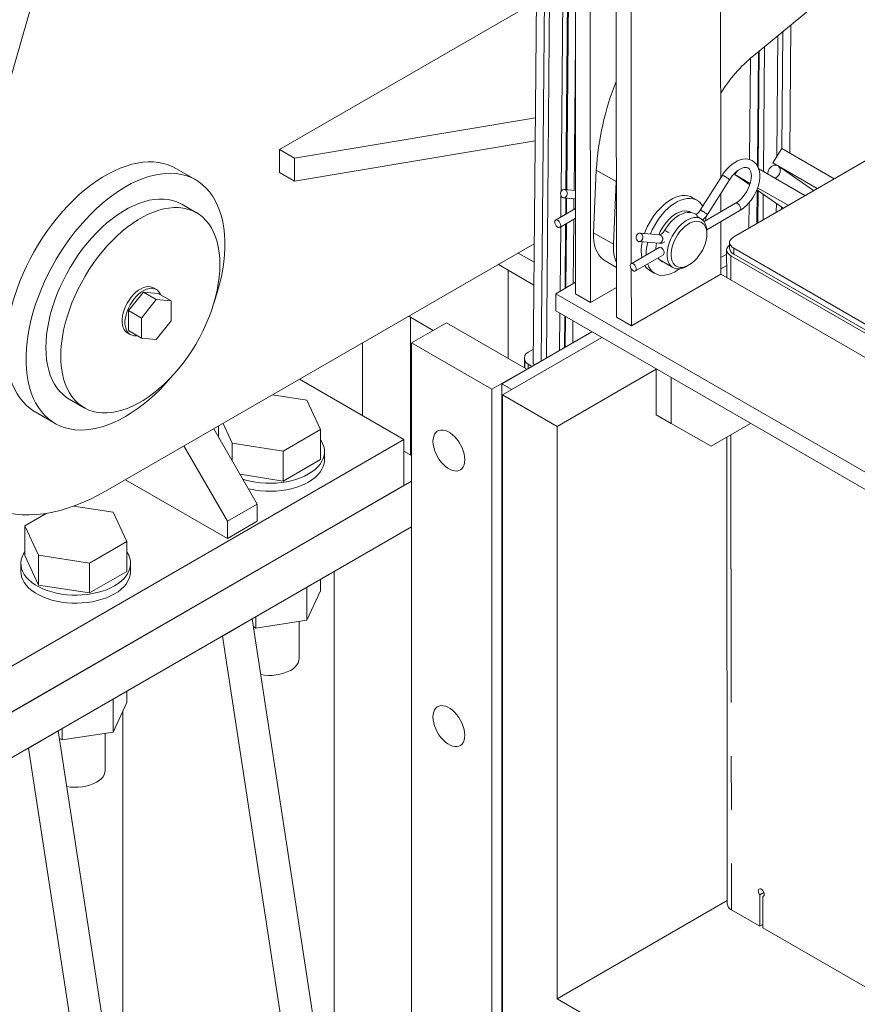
# Model space of a CAD drawing. Header units: millimetres. Extents: x 450 to 25135, y 150 to 17673.
# Tile 278 of 463: x 15679 to 16274, y 10230 to 10931. Entities that reach past the tile are written whole.
import ezdxf

# ---------------------------------------------------------------- set-up
doc = ezdxf.new("R2010")
doc.units = ezdxf.units.MM
doc.linetypes.add('SLD-Centrada-doble', pattern=[12.7, 6.35, -1.27, 1.27, -1.27, 1.27, -1.27])
doc.linetypes.add('SLD-Continua', pattern=[0])
doc.layers.add('OCULTA', color=8, linetype='SLD-Continua')

msp = doc.modelspace()

# ---------------------------------------------------------------- linework, layer by layer
at = {"layer": 'OCULTA', "linetype": 'SLD-Continua', "lineweight": 18, "ltscale": 30}
for p, q in [((15624.81, 10724.91), (15863.46, 11552.46)), ((16073.61, 11107.05), (16073.98, 10735.69)), ((16084.21, 11100.93), (16084.59, 10729.57)), ((16102.6, 11090.32), (16102.97, 10718.96)), ((16176.88, 11080.81), (16177.15, 10818.18)), ((16113.24, 11047.26), (16113.53, 10757.11)), ((16350.69, 11028.64), (16200.32, 10904.94)), ((16043.86, 10685.79), (16046.55, 10982.19)), ((16049.56, 10687.83), (16052.21, 10979.12)), ((16053.17, 10689.91), (16055.79, 10978.43)), ((16063.57, 10808.14), (16065.12, 10978.02)), ((16067.04, 10809.7), (16068.56, 10976.77)), ((16069.13, 10975.59), (16067.62, 10809.65)), ((16033.17, 10936.15), (15863.46, 10838.21)), ((16226.24, 10835.62), (16227.07, 10926.95)), ((16216.97, 10833.26), (16217.75, 10919.28)), ((16220.65, 10838.85), (16221.4, 10922.29)), ((16072.84, 10809.19), (16073.8, 10915.21)), ((16207.52, 10822.53), (16208.33, 10911.53)), ((16198.31, 10903.19), (16197.65, 10831.12)), ((16203.17, 10826.69), (16203.91, 10907.89)), ((16203.81, 10825.32), (16204.57, 10908.44)), ((15874.07, 10832.08), (16045.37, 10860.7)), ((16325.44, 10856.64), (16186.39, 10776.19)), ((15874.07, 10815.75), (16045.22, 10844.35)), ((15863.46, 10838.21), (15874.07, 10832.08)), ((15863.46, 10821.87), (15863.46, 10838.21)), ((16214.19, 10828.74), (16220.47, 10838.95)), ((16220.47, 10838.95), (16257.71, 10817.45)), ((15874.07, 10815.75), (15874.07, 10832.08)), ((16245.74, 10810.53), (16214.19, 10828.74)), ((16216.51, 10827.12), (16214.19, 10828.74)), ((16243.14, 10809.02), (16217.96, 10826.54)), ((15803.85, 10816.65), (15789.71, 10824.82)), ((15863.46, 10821.87), (15874.07, 10815.75)), ((16086.7, 10779.09), (16088.66, 10823.55)), ((16178.29, 10819.98), (16162.58, 10795.16)), ((16188.74, 10822.85), (16187.23, 10820.4)), ((16187.23, 10820.4), (16198.07, 10814.15)), ((16197.71, 10813.11), (16187.23, 10820.4)), ((16204.14, 10824.48), (16237.04, 10805.49)), ((16100.84, 10770.93), (16102.81, 10815.39)), ((16102.87, 10816.77), (16102.81, 10815.39)), ((16167.65, 10791.95), (16183.36, 10816.78)), ((16197.49, 10813.26), (16197.48, 10812.43)), ((16063.41, 10790.22), (16063.55, 10805.42)), ((16073.91, 10809.1), (16065.9, 10809.8)), ((16177.16, 10806.97), (16177.17, 10793.92)), ((16221.54, 10796.53), (16202.79, 10809.57)), ((16202.8, 10785.69), (16203.01, 10809.42)), ((16203.38, 10811.08), (16225.06, 10798.57)), ((16203.46, 10786.07), (16203.66, 10808.97)), ((16207.21, 10788.24), (16207.38, 10806.38)), ((15804.46, 10793.21), (15793.85, 10799.33)), ((16065.38, 10803.82), (16073.91, 10803.07)), ((16066.88, 10792.22), (16066.99, 10803.68)), ((16067.57, 10803.63), (16067.46, 10792.56)), ((16072.71, 10795.6), (16072.78, 10803.17)), ((16160.35, 10802.12), (16156.81, 10804.16)), ((16187.69, 10800.01), (16165.26, 10787.03)), ((16197.37, 10800.57), (16197.21, 10782.45)), ((16216.61, 10793.68), (16216.67, 10799.92)), ((16220.25, 10795.78), (16220.27, 10797.41)), ((16073.92, 10796.3), (16059.7, 10788.07)), ((16155.29, 10793.49), (16153.76, 10794.37)), ((16163.12, 10788.97), (16160.46, 10790.5)), ((16167.21, 10781.23), (16190.69, 10794.81)), ((16062.71, 10782.88), (16073.93, 10789.37)), ((16066.4, 10739.48), (16066.82, 10785.26)), ((16067.4, 10785.59), (16066.98, 10739.82)), ((16072.23, 10742.85), (16072.65, 10788.63)), ((16177.18, 10787), (16177.22, 10749.66)), ((16062.93, 10737.47), (16063.35, 10783.25)), ((16133.71, 10777.55), (16119.64, 10778.78)), ((16167.27, 10778.17), (16167.27, 10779.81)), ((16044.56, 10771.23), (15739.72, 10595.29)), ((16119.12, 10772.81), (16133.19, 10771.57)), ((16183.46, 10772.1), (16183.46, 10768.02)), ((16033.16, 10764.65), (16044.44, 10758.14)), ((16133.32, 10768.55), (16113.44, 10757.05)), ((16116.45, 10751.86), (16136.32, 10763.36)), ((16124.14, 10763.25), (16124.14, 10763.89)), ((16131.04, 10767.24), (16131.03, 10767.87)), ((16181.35, 10763.89), (16177.21, 10761.5)), ((16181.34, 10766.8), (16181.36, 10747.26)), ((16325.62, 10681.14), (16184.27, 10762.71)), ((16186.39, 10768.02), (16325.61, 10687.67)), ((16186.39, 10763.94), (16325.62, 10683.59)), ((16018.99, 10756.47), (16026.1, 10752.37)), ((16018.99, 10756.47), (16026.1, 10752.37)), ((16018.99, 10756.47), (16026.1, 10752.37)), ((16018.99, 10756.47), (16026.1, 10752.37)), ((16018.99, 10756.47), (16026.1, 10752.37)), ((16044.29, 10741.88), (16019, 10756.48)), ((16044.29, 10741.88), (16019, 10756.48)), ((16044.29, 10741.88), (16019, 10756.48)), ((16044.29, 10741.88), (16019, 10756.48)), ((16044.29, 10741.88), (16019, 10756.48)), ((16044.29, 10741.89), (16019.01, 10756.48)), ((16044.29, 10741.89), (16019.01, 10756.48)), ((16044.29, 10741.89), (16019.01, 10756.48)), ((16044.29, 10741.89), (16019.01, 10756.48)), ((16044.29, 10741.89), (16019.01, 10756.48)), ((16094.95, 10759.04), (16102.94, 10754.43)), ((16133.77, 10759.73), (16143.13, 10754.32)), ((16153.13, 10755.32), (16154.55, 10756.13)), ((16181.35, 10755.83), (16177.21, 10753.44)), ((16026.1, 10689.6), (16026.1, 10752.38)), ((16026.1, 10689.6), (16026.1, 10752.38)), ((16026.1, 10689.6), (16026.1, 10752.38)), ((16026.1, 10689.6), (16026.1, 10752.38)), ((16026.1, 10689.6), (16026.1, 10752.38)), ((16026.1, 10689.6), (16026.1, 10752.37)), ((16026.1, 10689.6), (16026.1, 10752.37)), ((16026.1, 10689.6), (16026.1, 10752.37)), ((16026.1, 10689.6), (16026.1, 10752.37)), ((16026.1, 10689.6), (16026.1, 10752.37)), ((16113.54, 10753.44), (16113.58, 10712.84)), ((16113.58, 10712.84), (16177.22, 10749.66)), ((16126.82, 10752.19), (16130.35, 10750.15)), ((16325.64, 10664), (16177.22, 10749.66)), ((16059.84, 10735.69), (16073.97, 10743.86)), ((15766.59, 10736.84), (15755.98, 10723.65)), ((15766.59, 10736.84), (15775.78, 10731.54)), ((15777.2, 10735.89), (15766.59, 10736.84)), ((15775.84, 10738.72), (15773.72, 10739.94)), ((15777.2, 10735.89), (15786.39, 10730.59)), ((16365.31, 10559.38), (16059.84, 10735.69)), ((16059.84, 10735.69), (16059.85, 10723.44)), ((16073.98, 10735.69), (16084.59, 10729.57)), ((16084.59, 10729.57), (16102.95, 10740.2)), ((15775.78, 10731.54), (15765.18, 10718.34)), ((15786.39, 10730.59), (15775.78, 10731.54)), ((15786.39, 10716.44), (15786.39, 10730.59)), ((15755.98, 10723.65), (15765.18, 10718.34)), ((15755.98, 10723.65), (15755.98, 10709.5)), ((16059.85, 10723.44), (16365.32, 10547.14)), ((16062.55, 10695.32), (16062.79, 10721.75)), ((15765.18, 10718.34), (15765.18, 10704.2)), ((15775.78, 10703.25), (15786.39, 10716.44)), ((15955.32, 10719.72), (15972.77, 10709.65)), ((15955.32, 10719.72), (15972.77, 10709.65)), ((15955.32, 10719.72), (15972.77, 10709.65)), ((15955.32, 10719.72), (15972.77, 10709.65)), ((15955.32, 10719.72), (15972.77, 10709.65)), ((15982.07, 10715.01), (15957.32, 10700.73)), ((16039.2, 10682.04), (15982.07, 10715.01)), ((16066.02, 10697.33), (16066.22, 10719.77)), ((16066.8, 10719.43), (16066.6, 10697.66)), ((16071.85, 10700.69), (16071.99, 10716.44)), ((16102.97, 10718.96), (16113.58, 10712.84)), ((15755.22, 10707.9), (15757.34, 10706.67)), ((15755.98, 10709.5), (15765.18, 10704.2)), ((16085.56, 10708.6), (16021.52, 10671.64)), ((15765.18, 10704.2), (15775.78, 10703.25)), ((15957.32, 10700.73), (15957.32, 10182.16)), ((16014.45, 10667.75), (15957.32, 10700.73)), ((16092.54, 10704.57), (16021.86, 10663.78)), ((16040.14, 10694.19), (16043.95, 10696.35)), ((16037.59, 10689.93), (16037.52, 10683)), ((16042.85, 10683.95), (16040.14, 10685.52)), ((16044.95, 10685.16), (16043.86, 10685.79)), ((16039.2, 10682.04), (16014.45, 10667.75)), ((16039.2, 10681.85), (16039.2, 10682.04)), ((16131.28, 10682.04), (16060.75, 10641.33)), ((16131.28, 10682.22), (16131.31, 10649.59)), ((15951.85, 10631.99), (15877.57, 10674.85)), ((16021.52, 10671.64), (16021.52, 10215.74)), ((16021.52, 10671.64), (16028.5, 10667.61)), ((16141.92, 10643.47), (16141.88, 10676.1)), ((16014.45, 10211.66), (16014.45, 10667.75)), ((15713.87, 10660.75), (15724.48, 10654.63)), ((15882.93, 10659.97), (15858.36, 10663.77)), ((15892.64, 10639.04), (15882.93, 10659.97)), ((16060.75, 10641.33), (16021.86, 10663.78)), ((16021.86, 10663.78), (16021.86, 10215.83)), ((15689.73, 10651.59), (15703.88, 10643.43)), ((15823.27, 10643.52), (15829.86, 10629.34)), ((16131.31, 10649.59), (16141.92, 10643.47)), ((16141.92, 10643.47), (16170.23, 10627.18)), ((16170.23, 10627.18), (16198.4, 10643.48)), ((15816.61, 10639.67), (15847.55, 10586.08)), ((15820.14, 10633.56), (15820.14, 10641.71)), ((15866.11, 10623.73), (15892.64, 10639.04)), ((15892.64, 10617.81), (15892.64, 10639.04)), ((16060.75, 10641.33), (16060.75, 10234.22)), ((15555.87, 10403.45), (15951.85, 10631.99)), ((15829.86, 10616.73), (15829.86, 10629.34)), ((15829.86, 10629.34), (15866.11, 10623.73)), ((15951.85, 10631.99), (15951.85, 10599.32)), ((16181.48, 10633.69), (16181.81, 10301.58)), ((15795.4, 10627.43), (15826.34, 10573.84)), ((15866.11, 10602.5), (15866.11, 10623.73)), ((15895.39, 10617.7), (15895.39, 10623.42)), ((15957.32, 10620.65), (15951.85, 10623.81)), ((15866.11, 10602.5), (15892.64, 10617.81)), ((15527.59, 10354.46), (15957.32, 10602.47)), ((15826.34, 10561.59), (15753.83, 10603.44)), ((15835.33, 10607.26), (15866.11, 10602.5)), ((15555.87, 10370.78), (15951.85, 10599.32)), ((15745.04, 10580.39), (15717.22, 10584.69)), ((15754.76, 10559.46), (15745.04, 10580.39)), ((15826.34, 10573.84), (15847.55, 10586.08)), ((15847.55, 10586.08), (15847.55, 10573.83)), ((15697.57, 10579.51), (15682.26, 10570.68)), ((15826.34, 10573.84), (15826.34, 10561.59)), ((15826.34, 10561.59), (15847.55, 10573.83)), ((15527.59, 10321.79), (15957.32, 10569.81)), ((15682.26, 10570.68), (15691.97, 10549.76)), ((15682.26, 10549.44), (15682.26, 10570.68)), ((15728.22, 10544.15), (15754.76, 10559.46)), ((15754.76, 10538.23), (15754.76, 10559.46)), ((15682.26, 10549.44), (15691.97, 10528.52)), ((15691.97, 10528.52), (15691.97, 10549.76)), ((15691.97, 10549.76), (15728.22, 10544.15)), ((15679.51, 10543.84), (15679.51, 10538.12)), ((15728.22, 10522.92), (15728.22, 10544.15)), ((15728.22, 10522.92), (15754.76, 10538.23)), ((15757.51, 10538.12), (15757.51, 10543.84)), ((15892.64, 10532.48), (15892.64, 10524.49)), ((15902.36, 10538.09), (15902.36, 10123.52)), ((15691.97, 10528.52), (15728.22, 10522.92)), ((15882.93, 10526.88), (15882.93, 10503.57)), ((15882.93, 10503.57), (15892.64, 10524.49)), ((15844.02, 10504.42), (15822.81, 10492.17)), ((15844.02, 10504.42), (15981.91, 9604.11)), ((15846.68, 10505.95), (15846.68, 10497.97)), ((15846.68, 10497.97), (15882.93, 10503.57)), ((15844.85, 10499.03), (15846.68, 10497.97)), ((15877.39, 10476.42), (15877.39, 10502.72)), ((15822.81, 10492.17), (15960.69, 9591.87)), ((15745.04, 10447.29), (15745.04, 10423.99)), ((15754.76, 10452.9), (15754.76, 10444.91)), ((15745.04, 10423.99), (15754.76, 10444.91)), ((15752.1, 10124.74), (15752.1, 10439.18)), ((15708.8, 10426.37), (15708.8, 10418.39)), ((15706.13, 10424.84), (15684.92, 10412.59)), ((15706.13, 10424.84), (15844.02, 9524.53)), ((15706.96, 10419.45), (15708.8, 10418.39)), ((15708.8, 10418.39), (15745.04, 10423.99)), ((15739.51, 10396.84), (15739.51, 10423.14)), ((15684.92, 10412.59), (15822.81, 9512.29)), ((16207.77, 10309.91), (16204.87, 10308.23)), ((16204.87, 10308.23), (16204.9, 10285.87)), ((16207.77, 10307.46), (16206.99, 10307.01)), ((16060.75, 10234.22), (16181.81, 10304.09)), ((16207.02, 10284.65), (16206.99, 10307.01)), ((16184.74, 10297.5), (16204.9, 10285.87)), ((16207.01, 10287.1), (16204.9, 10285.87)), ((16207.02, 10284.65), (16285.89, 10239.12)), ((16285.89, 10104.28), (16060.75, 10234.22))]:
    msp.add_line(p, q, dxfattribs=at)
at = {"layer": 'OCULTA', "linetype": 'SLD-Centrada-doble', "lineweight": 18, "ltscale": 30}
for p, q in [((16102.81, 10815.39), (16088.66, 10823.55)), ((16086.7, 10779.09), (16100.84, 10770.93)), ((16184.27, 10762.71), (16184.29, 10745.58)), ((16186.39, 10768.02), (16186.39, 10763.94)), ((15956.45, 10621.15), (15956.45, 10719.07)), ((15956.45, 10621.15), (15956.45, 10719.07)), ((15956.45, 10621.15), (15956.45, 10719.07)), ((15956.45, 10621.15), (15956.45, 10719.07)), ((15956.45, 10621.15), (15956.45, 10719.07)), ((15922.51, 10648.92), (15922.51, 10700.79)), ((15922.51, 10648.92), (15922.51, 10700.79)), ((15922.51, 10648.92), (15922.51, 10700.79)), ((15922.51, 10648.92), (15922.51, 10700.79)), ((15922.51, 10648.92), (15922.51, 10700.79)), ((16037.8, 10682.84), (16037.85, 10688.06)), ((16040.11, 10682.37), (16040.14, 10685.52)), ((16184.4, 10635.38), (16184.74, 10297.5))]:
    msp.add_line(p, q, dxfattribs=at)
at = {"layer": 'OCULTA', "linetype": 'SLD-Continua', "lineweight": 18, "ltscale": 30, "flags": 128}
for points in [[(15669.01, 10697.39), (15669.13, 10702.3), (15669.51, 10707.34), (15670.13, 10712.48), (15670.99, 10717.72), (15672.09, 10723.02), (15673.44, 10728.38), (15675.01, 10733.78), (15676.81, 10739.19), (15678.84, 10744.59), (15681.07, 10749.98), (15683.52, 10755.32), (15686.16, 10760.6), (15688.99, 10765.81), (15691.99, 10770.91), (15695.17, 10775.91), (15698.5, 10780.76), (15701.97, 10785.47), (15705.58, 10790.02), (15709.31, 10794.38), (15713.15, 10798.54), (15717.07, 10802.5), (15721.08, 10806.22), (15725.16, 10809.71), (15729.28, 10812.95), (15733.44, 10815.92), (15737.63, 10818.62), (15741.82, 10821.04), (15746, 10823.17), (15750.16, 10825), (15754.29, 10826.52), (15758.36, 10827.74), (15762.37, 10828.64), (15766.3, 10829.22), (15770.13, 10829.48), (15773.86, 10829.42), (15777.47, 10829.05), (15780.94, 10828.35), (15784.28, 10827.33), (15787.45, 10826.01), (15789.71, 10824.82)], [(16190.69, 10794.81), (16191.72, 10795.45), (16193.6, 10796.83), (16195.4, 10798.44), (16197.11, 10800.24), (16198.69, 10802.22), (16200.13, 10804.33), (16201.41, 10806.56), (16202.52, 10808.87), (16203.43, 10811.23), (16204.14, 10813.61), (16204.62, 10815.97), (16204.87, 10818.3), (16204.87, 10820.55), (16204.61, 10822.7), (16204.08, 10824.7), (16203.29, 10826.51), (16202.25, 10828.07), (16201.01, 10829.35), (16199.59, 10830.33), (16198.05, 10831.02), (16196.41, 10831.42), (16194.68, 10831.53), (16192.87, 10831.36), (16191.01, 10830.89), (16189.09, 10830.14), (16187.18, 10829.1), (16185.29, 10827.79), (16183.46, 10826.25), (16181.73, 10824.5), (16180.11, 10822.57), (16178.7, 10820.61), (16178.29, 10819.98)], [(16183.36, 10816.78), (16183.98, 10817.71), (16185.27, 10819.43), (16186.65, 10820.98), (16188.08, 10822.33), (16189.52, 10823.46), (16190.94, 10824.35), (16192.28, 10824.98), (16193.51, 10825.37), (16194.6, 10825.53), (16195.53, 10825.48), (16196.32, 10825.26), (16197.06, 10824.82), (16197.66, 10824.21), (16198.14, 10823.4), (16198.52, 10822.39), (16198.8, 10821.07), (16198.9, 10819.55), (16198.82, 10817.86), (16198.54, 10816.04), (16198.06, 10814.13), (16197.39, 10812.16), (16196.53, 10810.2), (16195.5, 10808.27), (16194.33, 10806.43), (16193.04, 10804.72), (16191.66, 10803.17), (16190.23, 10801.83), (16188.78, 10800.71), (16187.69, 10800.01)], [(16211.57, 10824.48), (16212.41, 10825.55), (16213.44, 10826.39), (16214.6, 10826.94), (16215.8, 10827.16), (16216.95, 10827.02), (16217.96, 10826.55), (16218.75, 10825.77), (16219.28, 10824.74), (16219.5, 10823.54), (16219.39, 10822.26), (16218.96, 10821), (16218.25, 10819.84), (16217.3, 10818.87), (16216.19, 10818.17), (16215.52, 10817.91)], [(15816.48, 10728.23), (15817.7, 10731.77), (15819.39, 10737.17), (15820.85, 10742.55), (15822.07, 10747.88), (15823.06, 10753.16), (15823.8, 10758.35), (15824.29, 10763.44), (15824.54, 10768.42), (15824.54, 10773.26), (15824.29, 10777.94), (15823.8, 10782.46), (15823.06, 10786.8), (15822.07, 10790.94), (15820.85, 10794.86), (15819.39, 10798.55), (15817.7, 10802.01), (15815.79, 10805.21), (15813.66, 10808.15), (15811.31, 10810.81), (15808.77, 10813.19), (15806.04, 10815.28), (15803.12, 10817.06), (15800.02, 10818.55), (15796.77, 10819.72), (15793.37, 10820.57), (15789.82, 10821.11), (15786.15, 10821.33), (15782.37, 10821.23), (15778.48, 10820.81), (15774.51, 10820.07), (15770.47, 10819.01), (15766.37, 10817.64), (15762.23, 10815.96), (15758.05, 10813.98), (15753.86, 10811.71)], [(15753.86, 10811.71), (15749.67, 10809.15), (15745.5, 10806.31), (15741.36, 10803.2), (15737.25, 10799.84), (15733.21, 10796.23), (15729.24, 10792.39), (15725.36, 10788.33), (15721.57, 10784.06), (15717.9, 10779.61), (15714.36, 10774.98), (15710.96, 10770.19), (15707.7, 10765.26), (15704.61, 10760.21), (15701.69, 10755.05), (15698.95, 10749.81), (15696.41, 10744.49), (15694.07, 10739.13), (15691.94, 10733.73), (15690.03, 10728.32), (15688.34, 10722.92), (15686.88, 10717.54), (15685.65, 10712.2), (15684.67, 10706.93), (15683.93, 10701.74), (15683.43, 10696.65), (15683.18, 10691.67), (15683.18, 10686.83), (15683.43, 10682.14), (15683.93, 10677.62), (15684.67, 10673.29), (15685.65, 10669.15), (15686.88, 10665.23), (15688.34, 10661.53), (15690.03, 10658.08), (15691.94, 10654.88), (15694.07, 10651.94), (15696.41, 10649.28), (15698.95, 10646.9), (15701.69, 10644.81), (15704.61, 10643.02), (15707.7, 10641.54), (15710.96, 10640.37), (15714.36, 10639.51), (15717.9, 10638.97), (15721.57, 10638.75), (15725.36, 10638.86), (15729.24, 10639.28), (15733.21, 10640.02), (15737.25, 10641.08), (15741.36, 10642.45), (15745.5, 10644.13), (15749.67, 10646.1), (15753.86, 10648.38), (15758.05, 10650.94), (15762.23, 10653.78), (15766.37, 10656.89), (15770.47, 10660.25), (15774.51, 10663.86), (15778.48, 10667.7), (15782.37, 10671.76), (15786.15, 10676.03), (15786.76, 10676.74)], [(16067.76, 10805.59), (16067.27, 10804.73), (16066.58, 10804.12), (16065.78, 10803.83), (16064.97, 10803.91), (16064.23, 10804.33), (16063.66, 10805.06), (16063.33, 10805.99), (16063.28, 10807.03), (16063.52, 10808.04), (16064.01, 10808.9), (16064.69, 10809.51), (16065.5, 10809.79), (16066.31, 10809.72), (16067.05, 10809.29), (16067.62, 10808.57), (16067.94, 10807.63), (16067.99, 10806.6), (16067.76, 10805.59)], [(16122.95, 10778.49), (16123.64, 10780.31), (16124.93, 10783.25), (16126.41, 10786.13), (16128.08, 10788.92), (16129.91, 10791.58), (16131.88, 10794.08), (16133.96, 10796.4), (16136.14, 10798.5), (16138.38, 10800.37), (16140.67, 10801.97), (16142.96, 10803.3), (16145.25, 10804.33), (16147.49, 10805.05), (16149.67, 10805.46), (16151.75, 10805.55), (16153.72, 10805.32), (16155.55, 10804.77), (16156.81, 10804.16)], [(15793.85, 10799.33), (15793.19, 10799.7), (15790.39, 10801.01), (15787.42, 10802.01), (15784.3, 10802.68), (15781.05, 10803.03), (15777.67, 10803.05), (15774.19, 10802.74), (15770.62, 10802.11), (15766.98, 10801.16), (15763.27, 10799.89), (15759.53, 10798.31), (15755.75, 10796.43), (15751.97, 10794.25), (15748.2, 10791.78), (15744.45, 10789.03), (15740.75, 10786.03), (15737.1, 10782.77), (15733.53, 10779.27), (15730.05, 10775.56), (15726.68, 10771.65), (15723.42, 10767.54), (15720.31, 10763.27), (15717.34, 10758.85), (15714.54, 10754.31), (15711.91, 10749.65), (15709.47, 10744.91), (15707.23, 10740.1), (15705.19, 10735.25), (15703.37, 10730.37), (15701.78, 10725.49), (15700.42, 10720.63), (15699.3, 10715.81), (15698.43, 10711.06), (15697.8, 10706.39), (15697.42, 10701.83), (15697.29, 10697.39), (15697.42, 10693.1), (15697.8, 10688.98), (15698.43, 10685.04), (15699.3, 10681.29), (15700.42, 10677.77), (15701.78, 10674.48), (15703.37, 10671.44), (15705.19, 10668.66), (15707.23, 10666.15), (15709.47, 10663.93), (15711.91, 10662.01), (15713.87, 10660.75)], [(16127.11, 10778.13), (16127.17, 10778.27), (16128.46, 10781.21), (16129.95, 10784.09), (16131.62, 10786.88), (16133.44, 10789.54), (16135.41, 10792.04), (16137.5, 10794.36), (16139.67, 10796.46), (16141.92, 10798.33), (16144.2, 10799.93), (16146.5, 10801.26), (16148.78, 10802.29), (16151.02, 10803.01), (16153.2, 10803.42), (16155.29, 10803.51), (16157.25, 10803.28), (16159.08, 10802.73), (16160.75, 10801.87), (16162.24, 10800.71), (16163.53, 10799.25), (16164.36, 10797.97)], [(15821.04, 10756.57), (15820.91, 10760.86), (15820.53, 10764.99), (15819.9, 10768.93), (15819.03, 10772.67), (15817.91, 10776.19), (15816.55, 10779.48), (15814.96, 10782.53), (15813.14, 10785.31), (15811.11, 10787.81), (15808.86, 10790.03), (15806.42, 10791.96), (15803.8, 10793.58), (15800.99, 10794.89), (15798.03, 10795.88), (15794.91, 10796.56), (15791.66, 10796.9), (15788.28, 10796.93), (15784.8, 10796.62), (15781.23, 10795.99), (15777.58, 10795.04), (15773.88, 10793.77), (15770.13, 10792.19), (15766.36, 10790.31), (15762.58, 10788.13), (15758.81, 10785.66), (15755.06, 10782.91), (15751.36, 10779.9), (15747.71, 10776.65), (15744.14, 10773.15), (15740.66, 10769.44), (15737.28, 10765.52), (15734.03, 10761.42), (15730.91, 10757.15), (15727.95, 10752.73), (15725.14, 10748.19), (15722.52, 10743.53), (15720.07, 10738.79), (15717.83, 10733.98), (15715.8, 10729.12), (15713.98, 10724.25), (15712.39, 10719.37), (15711.03, 10714.51), (15709.91, 10709.69), (15709.03, 10704.94), (15708.41, 10700.27), (15708.03, 10695.71), (15707.9, 10691.27), (15708.03, 10686.98), (15708.41, 10682.86), (15709.03, 10678.91), (15709.91, 10675.17), (15711.03, 10671.65), (15712.39, 10668.36), (15713.98, 10665.32), (15715.8, 10662.54), (15717.83, 10660.03), (15720.07, 10657.81), (15722.52, 10655.88), (15725.14, 10654.26), (15727.95, 10652.95), (15730.91, 10651.96), (15734.03, 10651.29), (15737.28, 10650.94), (15740.66, 10650.92), (15744.14, 10651.22), (15747.71, 10651.85), (15751.36, 10652.8), (15755.06, 10654.07), (15758.81, 10655.65), (15762.58, 10657.54), (15766.36, 10659.72), (15770.13, 10662.19), (15773.88, 10664.93), (15777.58, 10667.94), (15781.23, 10671.2), (15784.8, 10674.69), (15788.28, 10678.4), (15791.66, 10682.32), (15794.91, 10686.42), (15798.03, 10690.69), (15800.99, 10695.11), (15803.8, 10699.66), (15806.42, 10704.31), (15808.86, 10709.05), (15811.11, 10713.86), (15813.14, 10718.72), (15814.96, 10723.6), (15816.55, 10728.47), (15817.91, 10733.33), (15819.03, 10738.15), (15819.9, 10742.9), (15820.53, 10747.57), (15820.91, 10752.13), (15821.04, 10756.57)], [(16133.09, 10777.6), (16134.11, 10779.9), (16135.39, 10782.27), (16136.86, 10784.54), (16138.47, 10786.66), (16140.2, 10788.59), (16142.03, 10790.3), (16143.92, 10791.76), (16145.83, 10792.94), (16147.73, 10793.81), (16149.59, 10794.38), (16151.38, 10794.61), (16153.05, 10794.52), (16154.59, 10794.1), (16155.81, 10793.47)], [(16159.39, 10792.27), (16158.42, 10792.76), (16156.82, 10793.28), (16155.13, 10793.51), (16153.35, 10793.46), (16151.51, 10793.12), (16149.61, 10792.48), (16147.69, 10791.56), (16145.78, 10790.37), (16143.93, 10788.92), (16142.15, 10787.25), (16140.48, 10785.4), (16138.94, 10783.38), (16137.61, 10781.34), (16137.26, 10780.74)], [(16162.58, 10795.16), (16162.24, 10794.65), (16161.5, 10793.76), (16160.75, 10793.06), (16160.07, 10792.6), (16159.56, 10792.38), (16159.29, 10792.33), (16159.29, 10792.32)], [(16166.49, 10790.32), (16166.56, 10788.38), (16166.56, 10787.78)], [(16063.32, 10784.25), (16063.2, 10785.16), (16062.83, 10786.11), (16062.26, 10786.98), (16061.57, 10787.67), (16060.83, 10788.1), (16060.14, 10788.21), (16059.58, 10787.99), (16059.21, 10787.46), (16059.08, 10786.7), (16059.21, 10785.79), (16059.58, 10784.84), (16060.14, 10783.97), (16060.84, 10783.27), (16061.57, 10782.85), (16062.27, 10782.74), (16062.83, 10782.96), (16063.2, 10783.49), (16063.32, 10784.25)], [(16153.13, 10755.32), (16152.67, 10755.06), (16150.79, 10754.19), (16148.95, 10753.63), (16147.19, 10753.39), (16145.53, 10753.48), (16144.01, 10753.9), (16142.65, 10754.63), (16141.48, 10755.66), (16140.51, 10756.98), (16139.77, 10758.56), (16139.27, 10760.38), (16139.02, 10762.39), (16139.02, 10764.57), (16139.27, 10766.88), (16139.76, 10769.27), (16140.5, 10771.7), (16141.46, 10774.14), (16142.63, 10776.53), (16143.98, 10778.83), (16145.5, 10781), (16147.16, 10783.01), (16148.92, 10784.81), (16150.76, 10786.38), (16152.64, 10787.68), (16154.53, 10788.7), (16156.39, 10789.42), (16158.19, 10789.82), (16159.91, 10789.89), (16161.5, 10789.64), (16162.95, 10789.06), (16164.22, 10788.18), (16165.29, 10787), (16166.14, 10785.55), (16166.76, 10783.85), (16167.14, 10781.93), (16167.27, 10779.82), (16167.27, 10779.82)], [(16167.27, 10778.19), (16167.14, 10780.16), (16166.77, 10781.95), (16166.16, 10783.53), (16165.33, 10784.86), (16164.28, 10785.91), (16163.05, 10786.67), (16161.65, 10787.12), (16160.11, 10787.26), (16158.46, 10787.07), (16156.74, 10786.57), (16154.97, 10785.77), (16153.2, 10784.67), (16151.45, 10783.3), (16149.76, 10781.69), (16148.16, 10779.87), (16146.69, 10777.87), (16145.38, 10775.74), (16144.24, 10773.51), (16143.3, 10771.22), (16142.58, 10768.93), (16142.09, 10766.68), (16141.84, 10764.51), (16141.85, 10762.46), (16142.09, 10760.57), (16142.59, 10758.88), (16143.31, 10757.43), (16144.25, 10756.24), (16145.4, 10755.33), (16146.72, 10754.72), (16148.19, 10754.42), (16149.79, 10754.45), (16151.48, 10754.79), (16153.23, 10755.45), (16155, 10756.4), (16156.77, 10757.64), (16158.49, 10759.13), (16160.13, 10760.85), (16161.67, 10762.77), (16163.07, 10764.84), (16164.3, 10767.02), (16165.34, 10769.29), (16166.18, 10771.58), (16166.78, 10773.86), (16167.15, 10776.07), (16167.27, 10778.19)], [(16094.95, 10759.04), (16093.48, 10760.02), (16091.83, 10761.52), (16090.38, 10763.31), (16089.16, 10765.37), (16088.17, 10767.69), (16087.43, 10770.25), (16086.93, 10773.02), (16086.69, 10775.97), (16086.7, 10779.09)], [(16121.5, 10774.57), (16121.01, 10773.71), (16120.32, 10773.1), (16119.52, 10772.82), (16118.71, 10772.89), (16117.97, 10773.32), (16117.4, 10774.04), (16117.07, 10774.98), (16117.02, 10776.01), (16117.26, 10777.02), (16117.75, 10777.88), (16118.43, 10778.49), (16119.24, 10778.78), (16120.05, 10778.7), (16120.79, 10778.28), (16121.36, 10777.55), (16121.68, 10776.62), (16121.73, 10775.58), (16121.5, 10774.57)], [(16137.26, 10780.74), (16136.93, 10780.22), (16136.22, 10779.27), (16135.46, 10778.5), (16134.74, 10777.96), (16134.16, 10777.66), (16133.81, 10777.55), (16133.71, 10777.55)], [(16131.03, 10767.87), (16131.16, 10770.15), (16131.38, 10771.73)], [(16183.46, 10770.36), (16183.03, 10770.01), (16182.1, 10769.01), (16181.54, 10767.93), (16181.34, 10766.8), (16181.54, 10765.67), (16182.1, 10764.59), (16183.03, 10763.59), (16184.27, 10762.71)], [(16186.39, 10776.19), (16185.15, 10775.32), (16184.22, 10774.32), (16183.65, 10773.23), (16183.46, 10772.11), (16183.65, 10770.98), (16184.22, 10769.9), (16185.15, 10768.9), (16186.39, 10768.02)], [(16121, 10761.43), (16120.72, 10763.35), (16120.6, 10765.93)], [(16133.34, 10768.52), (16133.5, 10768.64), (16134.17, 10768.71), (16134.89, 10768.46), (16135.57, 10767.92), (16136.14, 10767.15), (16136.57, 10766.24), (16136.81, 10765.29), (16136.86, 10764.69)], [(16136.86, 10764.69), (16136.76, 10763.96), (16136.47, 10763.47), (16136.31, 10763.39)], [(16117.06, 10753.23), (16116.94, 10754.14), (16116.57, 10755.09), (16116, 10755.97), (16115.31, 10756.66), (16114.57, 10757.08), (16113.88, 10757.19), (16113.32, 10756.97), (16112.95, 10756.45), (16112.82, 10755.68), (16112.95, 10754.77), (16113.32, 10753.82), (16113.89, 10752.95), (16114.58, 10752.26), (16115.31, 10751.83), (16116.01, 10751.72), (16116.57, 10751.95), (16116.94, 10752.47), (16117.06, 10753.23)], [(16148.18, 10753.49), (16146.5, 10752.33), (16144.2, 10751.01), (16141.92, 10749.98), (16139.67, 10749.25), (16137.5, 10748.84), (16135.41, 10748.75), (16133.44, 10748.98), (16131.62, 10749.53), (16129.95, 10750.4), (16128.46, 10751.56), (16127.17, 10753.01), (16126.1, 10754.73), (16125.25, 10756.71), (16125.18, 10756.91)], [(15773.72, 10739.94), (15773.22, 10740.2), (15771.78, 10740.67), (15770.2, 10740.81), (15768.51, 10740.62), (15766.74, 10740.11), (15764.93, 10739.28), (15763.1, 10738.16), (15761.31, 10736.75), (15759.57, 10735.1), (15757.93, 10733.23), (15756.42, 10731.18), (15755.06, 10728.99), (15753.89, 10726.69), (15752.92, 10724.35), (15752.18, 10721.99), (15751.67, 10719.68), (15751.42, 10717.44), (15751.42, 10715.34), (15751.67, 10713.4), (15752.18, 10711.66), (15752.92, 10710.16), (15753.89, 10708.93), (15755.06, 10708), (15755.22, 10707.9)], [(15778.9, 10734.91), (15778.54, 10735.74), (15777.68, 10737.11), (15776.61, 10738.19), (15775.34, 10738.98), (15773.91, 10739.44), (15772.33, 10739.59), (15770.63, 10739.4), (15768.86, 10738.89), (15767.05, 10738.06), (15765.22, 10736.93), (15763.43, 10735.53), (15761.69, 10733.88), (15760.05, 10732.01), (15758.54, 10729.95), (15757.18, 10727.76), (15756.01, 10725.47), (15755.04, 10723.12), (15754.3, 10720.77), (15753.8, 10718.45), (15753.54, 10716.22), (15753.54, 10714.11), (15753.8, 10712.17), (15754.3, 10710.44), (15755.04, 10708.94), (15756.01, 10707.71), (15757.18, 10706.77), (15758.54, 10706.14), (15760.05, 10705.84), (15761.69, 10705.86), (15762.18, 10705.93)], [(15739.72, 10595.29), (15734.11, 10592.2), (15728.51, 10589.41), (15722.93, 10586.92), (15717.39, 10584.75), (15711.89, 10582.89), (15706.45, 10581.35), (15701.08, 10580.14), (15695.79, 10579.25), (15690.58, 10578.68), (15685.48, 10578.45), (15680.5, 10578.54), (15675.63, 10578.97), (15670.89, 10579.72), (15666.3, 10580.79), (15661.86, 10582.19), (15657.58, 10583.91), (15653.46, 10585.95), (15649.53, 10588.31), (15645.78, 10590.97), (15642.22, 10593.93), (15638.87, 10597.19), (15635.72, 10600.74), (15632.78, 10604.58), (15630.07, 10608.69), (15627.58, 10613.06), (15625.32, 10617.69), (15623.3, 10622.58), (15621.52, 10627.69), (15619.98, 10633.04), (15618.69, 10638.6), (15617.64, 10644.37), (15616.85, 10650.33), (15616.31, 10656.48), (15616.03, 10662.79), (15616, 10669.25), (15616.22, 10675.86), (15616.7, 10682.59), (15617.43, 10689.44), (15618.41, 10696.39), (15619.64, 10703.43), (15621.12, 10710.54), (15622.85, 10717.7), (15624.81, 10724.91)], [(15689.73, 10651.59), (15688.99, 10652.04), (15686.16, 10653.98), (15683.52, 10656.21), (15681.07, 10658.74), (15678.84, 10661.54), (15676.81, 10664.61), (15675.01, 10667.94), (15673.44, 10671.51), (15672.09, 10675.32), (15670.99, 10679.35), (15670.13, 10683.59), (15669.51, 10688.02), (15669.13, 10692.63), (15669.01, 10697.39)], [(16037.85, 10691.67), (16038.65, 10693.03), (16040.14, 10694.19)], [(16037.85, 10688.06), (16037.58, 10689.87), (16037.85, 10691.67)], [(16040.14, 10685.52), (16038.65, 10686.69), (16037.85, 10688.06)], [(15995.15, 10617.65), (15995.02, 10619.67), (15994.64, 10621.79), (15994.03, 10623.96), (15993.18, 10626.14), (15992.13, 10628.28), (15990.89, 10630.32), (15989.49, 10632.23), (15987.97, 10633.95), (15986.35, 10635.46), (15984.68, 10636.72), (15982.99, 10637.69), (15981.32, 10638.37), (15979.7, 10638.72), (15978.18, 10638.76), (15976.78, 10638.46), (15975.54, 10637.85), (15974.49, 10636.93), (15973.64, 10635.73), (15973.02, 10634.27), (15972.65, 10632.58), (15972.52, 10630.71), (15972.65, 10628.69), (15973.02, 10626.56), (15973.64, 10624.39), (15974.49, 10622.21), (15975.54, 10620.08), (15976.78, 10618.03), (15978.18, 10616.12), (15979.7, 10614.4), (15981.32, 10612.89), (15982.99, 10611.63), (15984.68, 10610.66), (15986.35, 10609.98), (15987.97, 10609.63), (15989.49, 10609.6), (15990.89, 10609.89), (15992.13, 10610.5), (15993.18, 10611.42), (15994.03, 10612.62), (15994.64, 10614.08), (15995.02, 10615.77), (15995.15, 10617.65)], [(15837.34, 10603.78), (15839.35, 10603.17), (15842.76, 10602.33), (15846.3, 10601.68), (15849.93, 10601.22), (15853.61, 10600.97), (15857.32, 10600.92), (15861.02, 10601.07), (15864.68, 10601.42), (15868.27, 10601.98), (15871.75, 10602.73), (15875.08, 10603.66), (15878.25, 10604.78), (15881.22, 10606.06), (15883.97, 10607.5), (15886.47, 10609.09), (15888.69, 10610.8), (15890.62, 10612.63), (15892.24, 10614.56), (15893.54, 10616.56), (15894.5, 10618.63), (15895.12, 10620.75), (15895.38, 10622.88), (15895.29, 10625.02), (15894.85, 10627.15), (15894.06, 10629.24), (15892.93, 10631.28), (15892.64, 10631.72)], [(15841.28, 10596.95), (15842.76, 10596.61), (15846.3, 10595.96), (15849.93, 10595.5), (15853.61, 10595.25), (15857.32, 10595.2), (15861.02, 10595.35), (15864.68, 10595.71), (15868.27, 10596.26), (15871.75, 10597.01), (15875.08, 10597.95), (15878.25, 10599.06), (15881.22, 10600.34), (15883.97, 10601.79), (15886.47, 10603.37), (15888.69, 10605.09), (15890.62, 10606.91), (15892.24, 10608.84), (15893.54, 10610.85), (15894.5, 10612.92), (15895.12, 10615.03), (15895.38, 10617.17), (15895.39, 10617.7)], [(15682.26, 10552.14), (15681.36, 10550.69), (15680.4, 10548.62), (15679.78, 10546.51), (15679.52, 10544.37), (15679.61, 10542.23), (15680.05, 10540.11), (15680.84, 10538.01), (15681.97, 10535.97), (15683.43, 10534), (15685.21, 10532.12), (15687.29, 10530.35), (15689.65, 10528.7), (15692.27, 10527.18), (15695.14, 10525.82), (15698.21, 10524.62), (15701.47, 10523.59), (15704.88, 10522.75), (15708.41, 10522.1), (15712.04, 10521.64), (15715.73, 10521.39), (15719.44, 10521.34), (15723.14, 10521.49), (15726.8, 10521.84), (15730.38, 10522.4), (15733.86, 10523.15), (15737.2, 10524.08), (15740.37, 10525.2), (15743.34, 10526.48), (15746.09, 10527.92), (15748.58, 10529.51), (15750.81, 10531.22), (15752.74, 10533.05), (15754.36, 10534.98), (15755.66, 10536.98), (15756.62, 10539.05), (15757.23, 10541.17), (15757.5, 10543.3), (15757.41, 10545.44), (15756.97, 10547.57), (15756.18, 10549.66), (15755.05, 10551.7), (15754.76, 10552.14)], [(15679.51, 10538.12), (15679.61, 10536.52), (15680.05, 10534.39), (15680.84, 10532.3), (15681.97, 10530.26), (15683.43, 10528.29), (15685.21, 10526.41), (15687.29, 10524.63), (15689.65, 10522.98), (15692.27, 10521.47), (15695.14, 10520.1), (15698.21, 10518.9), (15701.47, 10517.88), (15704.88, 10517.03), (15708.41, 10516.38), (15712.04, 10515.92), (15715.73, 10515.67), (15719.44, 10515.62), (15723.14, 10515.77), (15726.8, 10516.13), (15730.38, 10516.68), (15733.86, 10517.43), (15737.2, 10518.37), (15740.37, 10519.48), (15743.34, 10520.76), (15746.09, 10522.21), (15748.58, 10523.79), (15750.81, 10525.51), (15752.74, 10527.33), (15754.36, 10529.26), (15755.66, 10531.27), (15756.62, 10533.34), (15757.23, 10535.45), (15757.5, 10537.59), (15757.51, 10538.12)], [(15877.39, 10476.42), (15877.21, 10474.84), (15876.68, 10473.29), (15875.8, 10471.78), (15874.58, 10470.36), (15873.05, 10469.04), (15871.24, 10467.85)], [(15995.15, 10421.65), (15995.02, 10423.67), (15994.64, 10425.79), (15994.03, 10427.97), (15993.18, 10430.15), (15992.13, 10432.28), (15990.89, 10434.33), (15989.49, 10436.23), (15987.97, 10437.96), (15986.35, 10439.47), (15984.68, 10440.72), (15982.99, 10441.7), (15981.32, 10442.37), (15979.7, 10442.73), (15978.18, 10442.76), (15976.78, 10442.47), (15975.54, 10441.86), (15974.49, 10440.94), (15973.64, 10439.73), (15973.02, 10438.27), (15972.65, 10436.59), (15972.52, 10434.71), (15972.65, 10432.69), (15973.02, 10430.57), (15973.64, 10428.4), (15974.49, 10426.22), (15975.54, 10424.08), (15976.78, 10422.04), (15978.18, 10420.13), (15979.7, 10418.4), (15981.32, 10416.9), (15982.99, 10415.64), (15984.68, 10414.66), (15986.35, 10413.99), (15987.97, 10413.63), (15989.49, 10413.6), (15990.89, 10413.9), (15992.13, 10414.51), (15993.18, 10415.43), (15994.03, 10416.63), (15994.64, 10418.09), (15995.02, 10419.78), (15995.15, 10421.65)], [(15739.51, 10396.84), (15739.33, 10395.26), (15738.79, 10393.71), (15737.91, 10392.2), (15736.69, 10390.78), (15735.17, 10389.46), (15733.36, 10388.27)], [(16206.99, 10307.01), (16207.56, 10307.23), (16207.93, 10307.75), (16208.05, 10308.52), (16207.92, 10309.43), (16207.55, 10310.38), (16206.99, 10311.25), (16206.3, 10311.94), (16205.56, 10312.37), (16204.87, 10312.48), (16204.3, 10312.25), (16203.94, 10311.73), (16203.81, 10310.97), (16203.94, 10310.06), (16204.31, 10309.11), (16204.87, 10308.23)]]:
    msp.add_lwpolyline(points, dxfattribs=at)
at = {"layer": 'OCULTA', "linetype": 'SLD-Centrada-doble', "lineweight": 18, "ltscale": 30, "flags": 128}
for points in [[(16182.95, 10817.16), (16183.3, 10816.87), (16183.36, 10816.78)], [(16191.31, 10796.18), (16191.18, 10797.1), (16190.81, 10798.04), (16190.25, 10798.92), (16189.56, 10799.61), (16188.82, 10800.03), (16188.13, 10800.14), (16187.69, 10800.01)], [(16167.24, 10792.33), (16167.59, 10792.05), (16167.65, 10791.95)], [(16137.27, 10780.73), (16137.5, 10780.6), (16138.01, 10780.31), (16138.75, 10779.88), (16139.62, 10779.38), (16140.44, 10778.91)]]:
    msp.add_lwpolyline(points, dxfattribs=at)
at = {"layer": 'OCULTA', "linetype": 'SLD-Continua', "lineweight": 18, "ltscale": 900}
for centre, radius, start, end in [((16274.9, 10816.28), 115.85, 130.06729, 147.59134), ((16289.72, 10811.69), 201.4, 158.13515, 176.62338), ((16216, 10821.59), 5.3, 146.88059, 190.27322), ((16155.81, 10799.29), 13.93, 306.64, 328.20152), ((16129.46, 10768.91), 28.69, 175.97666, 202.39306), ((16154.88, 10765.68), 34.28, 168.32884, 179.58163), ((16159.27, 10763.58), 35.14, 165.68365, 179.49737), ((16133.73, 10778.54), 6.99, 265.57765, 302.05351), ((16188.47, 10768.52), 5.03, 185.7239, 245.6174), ((16132.26, 10761.45), 10.74, 212.10309, 239.5776), ((16138.8, 10764.78), 7.13, 209.98899, 254.90897), ((15856.35, 10496.9), 32.65, 258.9271, 297.14716), ((15718.46, 10417.32), 32.65, 258.9271, 297.14716), ((16186.82, 10302.08), 5.03, 185.7239, 245.6174)]:
    msp.add_arc(centre, radius, start, end, dxfattribs=at)
at = {"layer": 'OCULTA', "linetype": 'SLD-Centrada-doble', "lineweight": 18, "ltscale": 900}
for centre, radius, start, end in [((16168.75, 10799.02), 23.04, 51.93281, 65.51532), ((16158.22, 10790.34), 2.26, 3.87421, 58.60096), ((16153.04, 10774.19), 23.04, 51.93281, 65.51532), ((16189.9, 10796), 1.43, 303.84975, 7.59217), ((16132.99, 10774.71), 2.92, 331.86485, 75.75188), ((16133.23, 10774), 2.43, 268.96723, 344.04005)]:
    msp.add_arc(centre, radius, start, end, dxfattribs=at)

doc.saveas('drawing.dxf')
